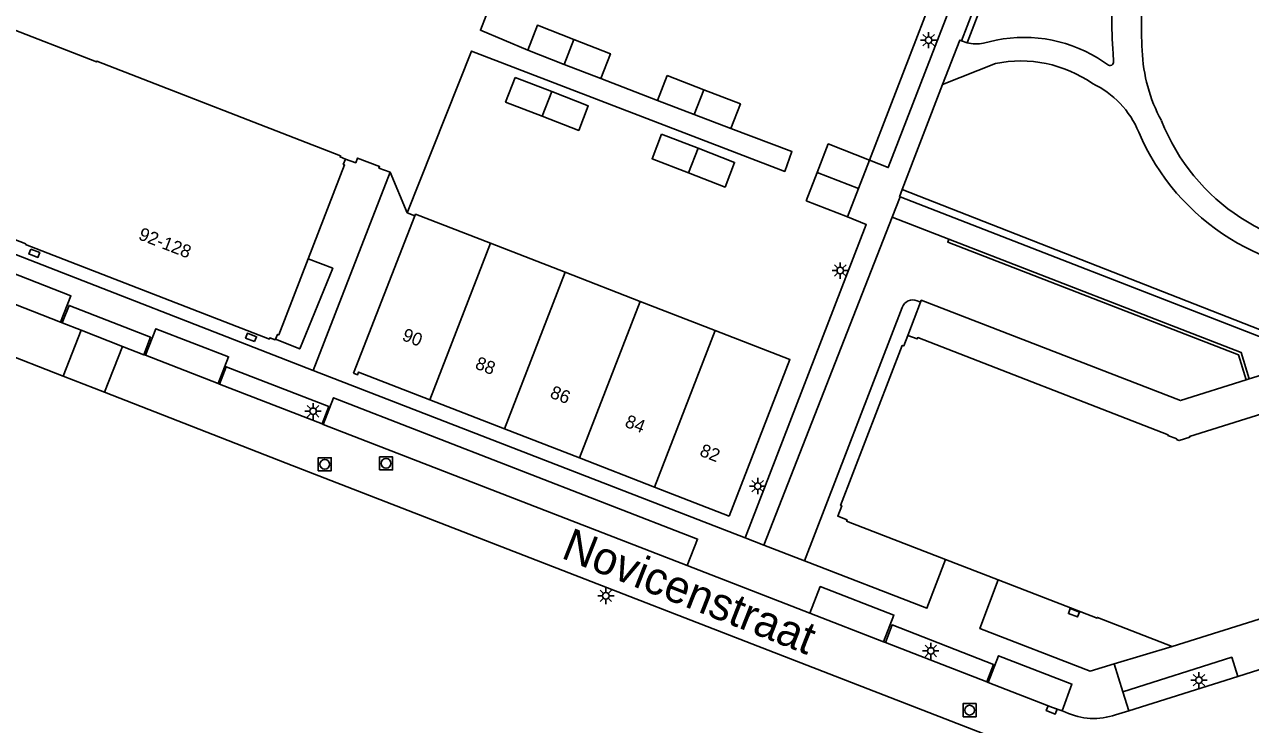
# Model space of a CAD drawing. Extents: x 136000 to 138005, y 398500 to 400500.
# Drawn here: x 137471.7 to 137566, y 399923.1 to 399976.9 of the extents above; entities that cross this region are included whole.
import ezdxf

# ---------------------------------------------------------------- set-up
doc = ezdxf.new("R2010")
doc.units = 0
for name, color, linetype in [('gg-afsc-erfafscheiding', 7, 'Continuous'), ('gg-afsc-hekwerk', 7, 'Continuous'), ('gg-anno-huisnummerreeks BGT', 7, 'Continuous'), ('gg-anno-openbare ruimte label', 7, 'Continuous'), ('gg-bbg-bijgebouw', 7, 'Continuous'), ('gg-bbg-hoofdgebouw', 7, 'Continuous'), ('gg-bbg-pand onderbouw', 7, 'Continuous'), ('gg-bbg-tussenscheiding', 7, 'Continuous'), ('gg-knt-verharding', 7, 'Continuous'), ('gg-knt-verharding nz', 7, 'Continuous'), ('gg-kwrk-keermuur', 7, 'Continuous'), ('gt-grn-groengrens', 7, 'Continuous'), ('gt-grn-weggrens', 7, 'Continuous'), ('gt-symb-kolk', 7, 'Continuous'), ('gt-symb-kolk center center', 7, 'Continuous'), ('gt-symb-lichtmast', 7, 'Continuous'), ('gt-symb-rioolschacht', 7, 'Continuous')]:
    doc.layers.add(name, color=color, linetype=linetype)

# ---------------------------------------------------------------- blocks, each defined once
blk = doc.blocks.new('gt0-LMAST')
at = {"layer": 'gt-symb-lichtmast'}
for p, q in [((-0.182, 0.173), (-0.447, 0.438)), ((-0.005, 0.246), (-0.005, 0.621)), ((0.172, 0.173), (0.437, 0.438)), ((-0.255, -0.004), (-0.63, -0.004)), ((-0.182, -0.181), (-0.447, -0.446)), ((-0.005, -0.254), (-0.005, -0.629)), ((0.437, -0.446), (0.172, -0.181)), ((0.245, -0.004), (0.62, -0.004))]:
    blk.add_line(p, q, dxfattribs=at)
blk.add_circle((-0.005, -0.004), 0.25, dxfattribs=at)
blk = doc.blocks.new('gt0-RS')
at = {"layer": 'gt-symb-rioolschacht'}
blk.add_lwpolyline([(-0.5, -0.5), (0.5, -0.5), (0.5, 0.5), (-0.5, 0.5)], close=True, dxfattribs=at)
blk.add_circle((0, 0), 0.375, dxfattribs=at)
blk = doc.blocks.new('gt0-KOLK')
at = {"layer": 'gt-symb-kolk'}
blk.add_lwpolyline([(0, 0), (0.375, 0), (0.375, 0.4), (-0.375, 0.4), (-0.375, 0), (0, 0)], dxfattribs=at)
blk = doc.blocks.new('gt0-KOLKCC')
at = {"layer": 'gt-symb-kolk center center'}
blk.add_lwpolyline([(-0.375, 0.2), (0.375, 0.2), (0.375, -0.2), (-0.375, -0.2)], close=True, dxfattribs=at)

msp = doc.modelspace()

# ---------------------------------------------------------------- linework, layer by layer
at = {"layer": 'gg-afsc-erfafscheiding'}
msp.add_line((137536.699, 399966.451), (137541.384, 399978.574), dxfattribs=at)
at = {"layer": 'gg-afsc-hekwerk'}
for p, q in [((137520.391, 399971.031), (137516.014, 399972.716)), ((137501.123, 399962.38), (137501.713, 399962.15))]:
    msp.add_line(p, q, dxfattribs=at)
for points in [[(137512.002, 399989.996), (137506.757, 399976.421), (137510.395, 399974.896)], [(137501.123, 399962.38), (137506.062, 399974.825), (137530.169, 399965.58), (137530.715, 399967.099), (137526.028, 399968.861)]]:
    msp.add_lwpolyline(points, dxfattribs=at)
at = {"layer": 'gg-bbg-bijgebouw'}
for p, q in [((137510.395, 399974.896), (137513.205, 399973.806)), ((137513.205, 399973.806), (137516.014, 399972.716)), ((137512.247, 399971.708), (137509.435, 399972.799)), ((137521.125, 399972.938), (137520.391, 399971.031)), ((137523.944, 399971.853), (137521.125, 399972.938)), ((137520.391, 399971.031), (137523.21, 399969.946)), ((137523.21, 399969.946), (137526.028, 399968.861)), ((137523.503, 399967.357), (137520.697, 399968.447)), ((137536.699, 399966.451), (137535.851, 399964.261)), ((137531.814, 399963.306), (137532.662, 399965.496)), ((137535.851, 399964.261), (137535.003, 399962.071)), ((137535.003, 399962.071), (137531.814, 399963.306))]:
    msp.add_line(p, q, dxfattribs=at)
for points in [[(137513.947, 399975.718), (137511.139, 399976.813), (137510.395, 399974.896)], [(137516.014, 399972.716), (137516.754, 399974.623), (137513.947, 399975.718)], [(137509.435, 399972.799), (137508.698, 399970.907), (137511.51, 399969.816)], [(137511.51, 399969.816), (137514.321, 399968.724), (137515.058, 399970.616), (137512.247, 399971.708)], [(137526.028, 399968.861), (137526.762, 399970.768), (137523.944, 399971.853)], [(137520.697, 399968.447), (137519.966, 399966.549), (137522.772, 399965.459)], [(137522.772, 399965.459), (137525.578, 399964.369), (137526.309, 399966.267), (137523.503, 399967.357)], [(137532.662, 399965.496), (137533.51, 399967.686), (137536.699, 399966.451)]]:
    msp.add_lwpolyline(points, dxfattribs=at)
at = {"layer": 'gg-bbg-hoofdgebouw'}
for p, q in [((137497.009, 399950.054), (137501.713, 399962.15)), ((137507.528, 399960.053), (137513.288, 399957.817)), ((137513.288, 399957.817), (137519.049, 399955.582)), ((137519.049, 399955.582), (137524.809, 399953.346)), ((137502.858, 399948.02), (137508.619, 399945.785)), ((137508.619, 399945.785), (137514.379, 399943.549)), ((137514.379, 399943.549), (137520.14, 399941.313)), ((137520.14, 399941.313), (137525.883, 399939.084)), ((137542.529, 399935.748), (137546.589, 399934.177))]:
    msp.add_line(p, q, dxfattribs=at)
for points in [[(137496.371, 399966.524), (137495.963, 399966.692), (137495.999, 399966.785), (137477.252, 399974.057), (137477.227, 399973.992), (137469.965, 399976.823), (137475.086, 399994.875), (137475.29, 399995.255), (137475.245, 399995.279), (137475.44, 399995.622), (137475.529, 399995.575), (137484.615, 400012.526), (137484.518, 400012.578), (137484.724, 400012.964), (137484.612, 400013.013)], [(137491.005, 399952.686), (137490.983, 399952.63), (137490.564, 399952.793), (137490.524, 399952.69), (137471.775, 399959.955), (137471.786, 399960.011), (137451.769, 399967.784)], [(137493.515, 399958.86), (137496.31, 399966.072), (137496.207, 399966.112), (137496.371, 399966.524)], [(137501.713, 399962.15), (137501.767, 399962.288), (137507.528, 399960.053)], [(137493.515, 399958.86), (137491.245, 399953.001), (137491.142, 399953.04), (137491.005, 399952.686)], [(137597.808, 399956.626), (137597.08, 399956.393), (137597.048, 399956.496), (137577.321, 399950.281), (137577.335, 399950.222), (137561.3, 399945.193), (137561.318, 399945.137), (137560.515, 399944.885), (137560.31, 399944.965), (137560.324, 399945.014), (137559.638, 399945.272), (137559.659, 399945.327), (137540.396, 399952.802), (137540.354, 399952.692), (137539.632, 399952.972)], [(137524.809, 399953.346), (137530.57, 399951.111), (137525.883, 399939.084)], [(137539.632, 399952.972), (137539.321, 399952.163), (137539.212, 399952.196), (137534.459, 399939.903), (137534.561, 399939.863), (137534.251, 399939.061), (137534.968, 399938.783), (137534.932, 399938.689), (137542.529, 399935.748)], [(137497.009, 399950.054), (137497.307, 399949.938), (137497.387, 399950.144), (137502.858, 399948.02)], [(137559.977, 399929.061), (137581.83, 399935.922), (137581.862, 399935.867), (137601.575, 399942.079), (137601.54, 399942.184), (137602.275, 399942.417)], [(137546.589, 399934.177), (137554.198, 399931.231), (137554.223, 399931.286), (137559.977, 399929.061)]]:
    msp.add_lwpolyline(points, dxfattribs=at)
at = {"layer": 'gg-bbg-pand onderbouw'}
for p, q in [((137565.898, 399949.622), (137591.753, 399957.744)), ((137539.632, 399952.972), (137540.618, 399955.53)), ((137565.659, 399949.547), (137565.898, 399949.622))]:
    msp.add_line(p, q, dxfattribs=at)
msp.add_lwpolyline([(137540.618, 399955.53), (137540.671, 399955.668), (137560.614, 399947.962), (137565.659, 399949.547)], dxfattribs=at)
at = {"layer": 'gg-bbg-tussenscheiding'}
for p, q in [((137513.205, 399973.806), (137513.947, 399975.718)), ((137512.247, 399971.708), (137511.51, 399969.816)), ((137523.21, 399969.946), (137523.944, 399971.853)), ((137523.503, 399967.357), (137522.772, 399965.459)), ((137532.662, 399965.496), (137535.851, 399964.261)), ((137507.528, 399960.053), (137502.858, 399948.02)), ((137513.288, 399957.817), (137508.619, 399945.785)), ((137519.049, 399955.582), (137514.379, 399943.549)), ((137524.809, 399953.346), (137520.14, 399941.313))]:
    msp.add_line(p, q, dxfattribs=at)
at = {"layer": 'gg-knt-verharding'}
for p, q in [((137543.77, 399975.616), (137549.489, 399990.451)), ((137544.194, 399975.469), (137549.877, 399990.302)), ((137543.77, 399975.616), (137544.194, 399975.469)), ((137545.458, 399975.439), (137546.422, 399975.659)), ((137554.696, 399973.996), (137554.992, 399973.789)), ((137555.47, 399974.044), (137555.437, 399974.635)), ((137546.384, 399973.869), (137542.312, 399972.25)), ((137542.312, 399972.25), (137539.205, 399964.173)), ((137493.894, 399950.275), (137499.808, 399965.519)), ((137538.429, 399962.06), (137539.036, 399963.613)), ((137539.205, 399964.173), (137538.996, 399963.629)), ((137538.996, 399963.629), (137539.036, 399963.613)), ((137528.569, 399936.842), (137538.429, 399962.06)), ((137474.466, 399953.991), (137463.293, 399958.34)), ((137474.675, 399949.846), (137459.099, 399955.885)), ((137531.698, 399935.634), (137539.208, 399955.119)), ((137540.618, 399955.53), (137540.347, 399955.635)), ((137474.577, 399953.947), (137474.466, 399953.991)), ((137476.058, 399953.362), (137474.577, 399953.947)), ((137474.675, 399949.846), (137476.058, 399953.362)), ((137479.228, 399952.122), (137476.058, 399953.362)), ((137477.839, 399948.608), (137479.228, 399952.122)), ((137480.865, 399951.487), (137479.228, 399952.122)), ((137480.99, 399951.438), (137480.865, 399951.487)), ((137486.587, 399949.266), (137480.99, 399951.438)), ((137477.839, 399948.608), (137474.675, 399949.846)), ((137493.894, 399950.275), (137527.119, 399937.407)), ((137486.693, 399949.225), (137486.587, 399949.266)), ((137494.575, 399946.166), (137486.693, 399949.225)), ((137494.669, 399946.129), (137494.575, 399946.166)), ((137522.673, 399935.268), (137494.669, 399946.129)), ((137527.119, 399937.407), (137528.569, 399936.842)), ((137528.569, 399936.842), (137531.698, 399935.634)), ((137532.109, 399931.608), (137522.673, 399935.268)), ((137537.772, 399929.411), (137532.109, 399931.608)), ((137537.91, 399929.358), (137537.772, 399929.411)), ((137545.711, 399926.332), (137537.91, 399929.358)), ((137555.514, 399927.712), (137559.977, 399929.061)), ((137565.022, 399926.755), (137567.205, 399927.44)), ((137545.819, 399926.29), (137545.711, 399926.332)), ((137565.022, 399926.755), (137556.641, 399924.109)), ((137556.187, 399925.58), (137556.641, 399924.109)), ((137551.772, 399924.005), (137551.514, 399924.099)), ((137556.641, 399924.109), (137555.616, 399923.805))]:
    msp.add_line(p, q, dxfattribs=at)
for points in [[(137536.699, 399966.451), (137538.129, 399965.873), (137542.834, 399978.041), (137541.384, 399978.574)], [(137542.312, 399972.25), (137543.628, 399975.67), (137543.77, 399975.616)], [(137499.808, 399965.519), (137498.958, 399965.835), (137499.001, 399965.949), (137497.307, 399966.605), (137497.167, 399966.242), (137496.371, 399966.524)], [(137539.036, 399963.613), (137568.467, 399952.182), (137589.702, 399958.822)], [(137527.119, 399937.407), (137536.433, 399961.486), (137535.003, 399962.071)], [(137493.515, 399958.86), (137495.404, 399958.129), (137492.86, 399951.925), (137491.005, 399952.686)], [(137474.577, 399953.947), (137475.116, 399955.271), (137481.386, 399952.83), (137480.865, 399951.487)], [(137486.693, 399949.225), (137487.209, 399950.554), (137495.092, 399947.5), (137494.575, 399946.166)], [(137548.921, 399921.013), (137491.828, 399943.156), (137477.839, 399948.608)], [(137531.698, 399935.634), (137541.11, 399931.997), (137542.529, 399935.748)], [(137546.589, 399934.177), (137545.186, 399930.432), (137553.667, 399927.154), (137555.514, 399927.712)], [(137537.91, 399929.358), (137538.425, 399930.709), (137546.233, 399927.676), (137545.711, 399926.332)], [(137565.022, 399926.755), (137564.559, 399928.221), (137556.187, 399925.58)], [(137545.819, 399926.29), (137550.775, 399924.368), (137551.514, 399924.099)]]:
    msp.add_lwpolyline(points, dxfattribs=at)
for centre, radius, start, end in [((137582.964, 399977.009), 27.63, 172.4561, 184.92829), ((137584.524, 399976.658), 26.922, 171.94842, 183.80633), ((137548.592, 399965.04), 10.839, 55.72286, 101.5481), ((137544.883, 399977.847), 2.476, 253.84625, 283.43452), ((137548.328, 399964.462), 9.606, 55.04593, 101.67812), ((137555.181, 399974.01), 0.291, 229.37094, 6.78648), ((137570.144, 399975.399), 12.494, 182.42243, 208.29798), ((137550.786, 399965.869), 7.148, 22.4019, 64.77467), ((137573.816, 399975.26), 15.772, 201.51552, 272.71067), ((137573.833, 399975.593), 17.867, 203.06552, 273.33069), ((137540.034, 399954.811), 0.881, 69.18655, 159.55726), ((137553.941, 399928.644), 5.121, 244.94565, 289.09763)]:
    msp.add_arc(centre, radius, start, end, dxfattribs=at)
at = {"layer": 'gg-knt-verharding nz'}
for p, q in [((137493.894, 399950.275), (137450.531, 399967.171)), ((137542.789, 399960.364), (137538.429, 399962.06))]:
    msp.add_line(p, q, dxfattribs=at)
for points in [[(137463.293, 399958.34), (137464.06, 399960.385), (137475.264, 399956.013), (137474.466, 399953.991)], [(137480.99, 399951.438), (137481.78, 399953.476), (137487.386, 399951.323), (137486.587, 399949.266)], [(137494.669, 399946.129), (137495.462, 399948.173), (137523.465, 399937.309), (137522.673, 399935.268)], [(137532.109, 399931.608), (137532.905, 399933.66), (137538.572, 399931.473), (137537.772, 399929.411)], [(137545.819, 399926.29), (137546.611, 399928.343), (137552.263, 399926.16), (137551.514, 399924.099)]]:
    msp.add_lwpolyline(points, dxfattribs=at)
at = {"layer": 'gg-kwrk-keermuur'}
for points in [[(137542.789, 399960.364), (137542.705, 399960.134), (137565.084, 399951.477), (137565.659, 399949.547)], [(137542.789, 399960.364), (137565.29, 399951.66), (137565.898, 399949.622)]]:
    msp.add_lwpolyline(points, dxfattribs=at)
at = {"layer": 'gt-grn-groengrens'}
msp.add_line((137499.808, 399965.519), (137501.123, 399962.38), dxfattribs=at)
msp.add_lwpolyline([(137539.205, 399964.173), (137568.578, 399952.674), (137589.583, 399959.199)], dxfattribs=at)
at = {"layer": 'gt-grn-weggrens'}
msp.add_line((137556.187, 399925.58), (137555.514, 399927.712), dxfattribs=at)

# ---------------------------------------------------------------- block references
at = {"layer": 'gt-symb-kolk', "rotation": 158.80548288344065}
msp.add_blockref('gt0-KOLK', (137550.775, 399924.368), dxfattribs=at)
at = {"layer": 'gt-symb-kolk center center'}
for p, rotation in [((137472.442, 399959.281), -21.212482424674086), ((137489.114, 399952.811), 158.78751757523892), ((137552.41, 399931.647), -20.236815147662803)]:
    msp.add_blockref('gt0-KOLKCC', p, dxfattribs=dict(at, rotation=rotation))
at = {"layer": 'gt-symb-lichtmast'}
for p in [(137541.244, 399975.669), (137534.444, 399957.957), (137493.89, 399947.141), (137528.092, 399941.387), (137516.417, 399932.946), (137541.408, 399928.714), (137562.038, 399926.464)]:
    msp.add_blockref('gt0-LMAST', p, dxfattribs=at)
at = {"layer": 'gt-symb-rioolschacht'}
for p in [(137494.79, 399943.059), (137499.505, 399943.131), (137544.385, 399924.159)]:
    msp.add_blockref('gt0-RS', p, dxfattribs=at)

# ---------------------------------------------------------------- texts
at = {"layer": 'gg-anno-huisnummerreeks BGT'}
for s, p in [('92-128', (137480.386, 399960.373)), ('90', (137500.665, 399952.626)), ('88', (137506.28, 399950.447)), ('86', (137512.042, 399948.211)), ('84', (137517.802, 399945.975)), ('82', (137523.554, 399943.742))]:
    msp.add_text(s, height=1, rotation=338.8, dxfattribs=at).set_placement(p)
at = {"layer": 'gg-anno-openbare ruimte label'}
msp.add_text('Novicenstraat', height=2.5, rotation=338.5, dxfattribs=at).set_placement((137512.886, 399935.891))

doc.saveas('drawing.dxf')
